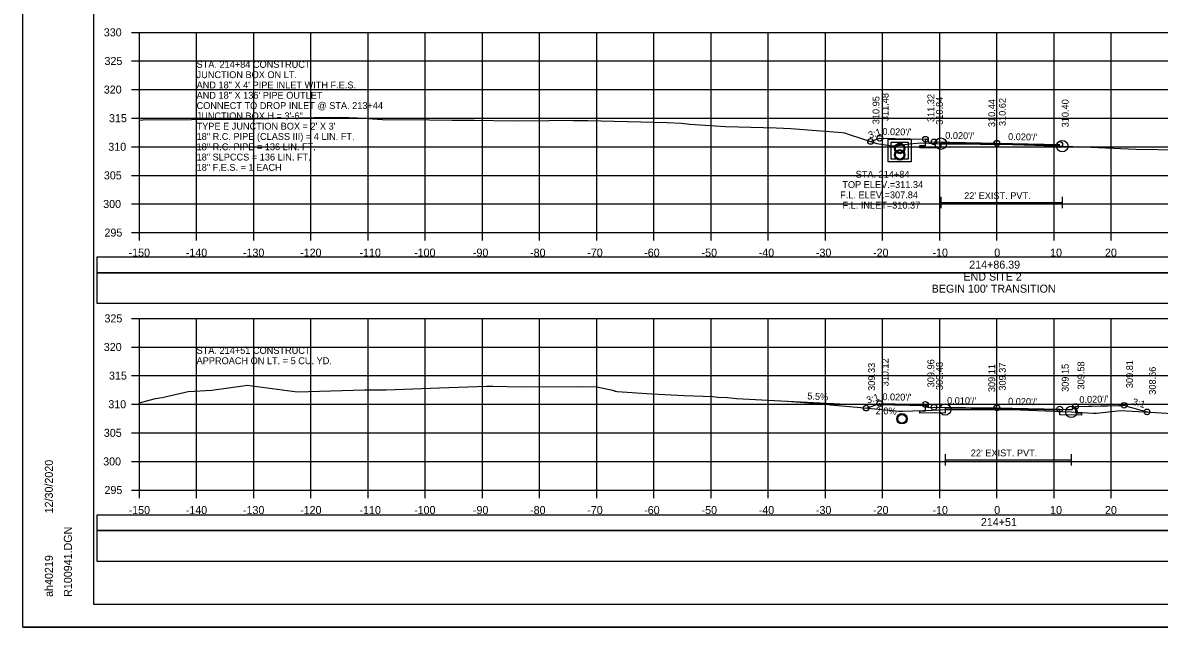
# Model space of a CAD drawing. Extents: x 1370538 to 1372872, y 376220 to 381127.
# Drawn here: x 1371538.2 to 1371737, y 379268 to 379373.6 of the extents above; entities that cross this region are included whole.
import ezdxf

# ---------------------------------------------------------------- set-up
doc = ezdxf.new("R2010")
doc.units = 0
for name, color, linetype in [('R_Border', 7, 'Continuous'), ('R_Border Notes', 7, 'Continuous'), ('R_Border PE', 7, 'Continuous'), ('R_Border Prem', 7, 'Continuous'), ('R_Dimension', 7, 'Continuous'), ('R_Fin Surface', 7, 'Continuous'), ('R_Grid', 7, 'Continuous'), ('R_No Plot', 7, 'Continuous'), ('R_Water', 7, 'Continuous'), ('R_Water Annot', 7, 'Continuous'), ('R_Xsect Elev', 7, 'Continuous'), ('R_Xsect Slope', 7, 'Continuous'), ('T_Detection Zones', 7, 'Continuous')]:
    doc.layers.add(name, color=color, linetype=linetype)

msp = doc.modelspace()

# ---------------------------------------------------------------- linework, layer by layer
at = {"layer": 'R_Border'}
for p, q in [((1371698.83, 379343.2), (1371698.83, 379341.2)), ((1371698.83, 379342.2), (1371720.07, 379342.2)), ((1371720.07, 379343.2), (1371720.07, 379341.2)), ((1371699.58, 379298.23), (1371699.58, 379296.23)), ((1371721.65, 379298.23), (1371721.65, 379296.23)), ((1371699.58, 379297.23), (1371721.65, 379297.23))]:
    msp.add_line(p, q, dxfattribs=at)
for points in [[(1371708.63, 379352.4), (1371698.83, 379352.59), (1371698.83, 379351.76), (1371697.63, 379351.79), (1371695.13, 379351.74), (1371695.13, 379352.15), (1371696.13, 379352.17), (1371696.13, 379353.27)], [(1371719.63, 379352.18), (1371708.63, 379352.4)], [(1371708.63, 379306.15), (1371699.58, 379306.24), (1371699.58, 379305.4), (1371697.63, 379305.42), (1371695.13, 379305.37), (1371695.13, 379305.79), (1371696.13, 379305.81), (1371696.13, 379306.9)], [(1371722.39, 379306.53), (1371722.39, 379305.47), (1371723.44, 379305.46), (1371723.44, 379305.04), (1371719.63, 379305.1), (1371719.63, 379305.09), (1371719.63, 379305.93), (1371708.63, 379306.15)]]:
    msp.add_lwpolyline(points, dxfattribs=at)
at = {"layer": 'R_Border Notes'}
for p, q in [((1371550.63, 379271.95), (1371550.63, 379477.41)), ((1371550.63, 379271.95), (1371550.63, 379271.95)), ((1371866.81, 379271.95), (1371550.63, 379271.95))]:
    msp.add_line(p, q, dxfattribs=at)
at = {"layer": 'R_Border Prem'}
for p, q in [((1371557.23, 379371.95), (1371558.63, 379371.95)), ((1371558.63, 379336.95), (1371558.63, 379371.95)), ((1371557.23, 379366.95), (1371558.63, 379366.95)), ((1371557.23, 379361.95), (1371558.63, 379361.95)), ((1371557.23, 379356.95), (1371558.63, 379356.95)), ((1371557.23, 379351.95), (1371558.63, 379351.95)), ((1371557.23, 379346.95), (1371558.63, 379346.95)), ((1371557.23, 379341.95), (1371558.63, 379341.95)), ((1371557.23, 379336.95), (1371558.63, 379336.95)), ((1371558.63, 379336.95), (1371858.63, 379336.95)), ((1371558.63, 379335.55), (1371558.63, 379336.95)), ((1371568.63, 379335.55), (1371568.63, 379336.95)), ((1371578.63, 379335.55), (1371578.63, 379336.95)), ((1371588.63, 379335.55), (1371588.63, 379336.95)), ((1371598.63, 379335.55), (1371598.63, 379336.95)), ((1371608.63, 379335.55), (1371608.63, 379336.95)), ((1371618.63, 379335.55), (1371618.63, 379336.95)), ((1371628.63, 379335.55), (1371628.63, 379336.95)), ((1371638.63, 379335.55), (1371638.63, 379336.95)), ((1371648.63, 379335.55), (1371648.63, 379336.95)), ((1371658.63, 379335.55), (1371658.63, 379336.95)), ((1371668.63, 379335.55), (1371668.63, 379336.95)), ((1371678.63, 379335.55), (1371678.63, 379336.95)), ((1371688.63, 379335.55), (1371688.63, 379336.95)), ((1371698.63, 379335.55), (1371698.63, 379336.95)), ((1371708.63, 379335.55), (1371708.63, 379336.95)), ((1371718.63, 379335.55), (1371718.63, 379336.95)), ((1371728.63, 379335.55), (1371728.63, 379336.95)), ((1371557.23, 379321.95), (1371558.63, 379321.95)), ((1371558.63, 379291.95), (1371558.63, 379321.95)), ((1371557.23, 379316.95), (1371558.63, 379316.95)), ((1371557.23, 379311.95), (1371558.63, 379311.95)), ((1371557.23, 379306.95), (1371558.63, 379306.95)), ((1371557.23, 379301.95), (1371558.63, 379301.95)), ((1371557.23, 379296.95), (1371558.63, 379296.95)), ((1371557.23, 379291.95), (1371558.63, 379291.95)), ((1371558.63, 379291.95), (1371858.63, 379291.95)), ((1371558.63, 379290.55), (1371558.63, 379291.95)), ((1371568.63, 379290.55), (1371568.63, 379291.95)), ((1371578.63, 379290.55), (1371578.63, 379291.95)), ((1371588.63, 379290.55), (1371588.63, 379291.95)), ((1371598.63, 379290.55), (1371598.63, 379291.95)), ((1371608.63, 379290.55), (1371608.63, 379291.95)), ((1371618.63, 379290.55), (1371618.63, 379291.95)), ((1371628.63, 379290.55), (1371628.63, 379291.95)), ((1371638.63, 379290.55), (1371638.63, 379291.95)), ((1371648.63, 379290.55), (1371648.63, 379291.95)), ((1371658.63, 379290.55), (1371658.63, 379291.95)), ((1371668.63, 379290.55), (1371668.63, 379291.95)), ((1371678.63, 379290.55), (1371678.63, 379291.95)), ((1371688.63, 379290.55), (1371688.63, 379291.95)), ((1371698.63, 379290.55), (1371698.63, 379291.95)), ((1371708.63, 379290.55), (1371708.63, 379291.95)), ((1371718.63, 379290.55), (1371718.63, 379291.95)), ((1371728.63, 379290.55), (1371728.63, 379291.95))]:
    msp.add_line(p, q, dxfattribs=at)
at = {"layer": 'R_Dimension'}
for points in [[(1371558.63, 379356.63), (1371559.2, 379356.68), (1371576.28, 379356.8), (1371591.7, 379357.11), (1371593.41, 379357.09), (1371593.74, 379357.1), (1371596.76, 379357), (1371601.14, 379356.7), (1371609.37, 379356.66), (1371613.36, 379356.62), (1371614.72, 379356.6), (1371617.21, 379356.58), (1371624.03, 379356.46), (1371630.23, 379356.56), (1371633.97, 379356.59), (1371634.57, 379356.56), (1371637.1, 379356.52), (1371650.97, 379356.19), (1371653.48, 379356.09), (1371654.92, 379355.91), (1371661.14, 379355.47), (1371670.02, 379355.24), (1371672.58, 379355.16), (1371681.55, 379354.42), (1371681.97, 379354.39), (1371682.61, 379354.16), (1371687.64, 379352.53), (1371689.88, 379352.18), (1371690.97, 379352.11), (1371693.35, 379352.48), (1371695.32, 379352.61), (1371696.77, 379352.57), (1371698.83, 379352.49), (1371705.79, 379352.42), (1371709.49, 379352.38), (1371715.27, 379352.21), (1371720.07, 379352.05), (1371723.79, 379351.96), (1371732.91, 379351.55), (1371740.74, 379351.41)], [(1371558.63, 379307.21), (1371560.35, 379307.63), (1371561.44, 379307.97), (1371562.62, 379308.1), (1371567.16, 379309.15), (1371571.28, 379309.41), (1371576.7, 379310.18), (1371577.48, 379310.28), (1371586.22, 379309.09), (1371598.03, 379309.45), (1371601.81, 379309.45), (1371611.13, 379309.81), (1371619.33, 379310.08), (1371620.46, 379310.09), (1371625.51, 379310), (1371635.48, 379310.07), (1371638.62, 379309.96), (1371641.68, 379309.32), (1371641.88, 379309.21), (1371642.19, 379309.17), (1371648.29, 379308.77), (1371653.94, 379308.5), (1371658.95, 379308.28), (1371659.81, 379308.21), (1371661.48, 379308.1), (1371663.1, 379307.96), (1371671.95, 379307.5), (1371675.74, 379307.17), (1371678.88, 379306.93), (1371679.26, 379306.89), (1371679.55, 379306.87), (1371684.81, 379306.37), (1371691.55, 379305.74), (1371692.1, 379305.75), (1371695.75, 379305.87), (1371698.74, 379305.96), (1371699.58, 379306.01), (1371710.74, 379306.04), (1371710.95, 379306.03), (1371711.18, 379306.03), (1371721.65, 379305.62), (1371725.47, 379305.39), (1371725.85, 379305.38), (1371726.07, 379305.4), (1371730.26, 379305.84), (1371735.39, 379305.58), (1371740.26, 379305.27)]]:
    msp.add_lwpolyline(points, dxfattribs=at)
at = {"layer": 'R_Fin Surface'}
for points in [[(1371686.53, 379352.89), (1371688.13, 379353.43), (1371696.13, 379353.27), (1371696.63, 379353.27), (1371696.63, 379352.77), (1371697.63, 379352.79), (1371708.63, 379352.57)], [(1371708.63, 379352.57), (1371719.63, 379352.35)], [(1371685.76, 379306.28), (1371688.13, 379307.06), (1371696.13, 379306.9), (1371696.63, 379306.9), (1371696.63, 379306.4), (1371697.63, 379306.42), (1371708.63, 379306.32)], [(1371708.63, 379306.32), (1371719.63, 379306.1), (1371720.83, 379306.04), (1371721.86, 379306.02), (1371721.87, 379306.02), (1371721.87, 379306.02), (1371721.87, 379306.52), (1371721.87, 379306.52), (1371721.87, 379306.52), (1371722.39, 379306.53), (1371724.61, 379306.58), (1371725.25, 379306.6), (1371726.83, 379306.64), (1371727.99, 379306.68), (1371729.94, 379306.73), (1371730.25, 379306.74), (1371730.9, 379306.76), (1371731.24, 379306.66), (1371731.32, 379306.63), (1371731.95, 379306.45), (1371732.15, 379306.39), (1371732.99, 379306.15), (1371733.77, 379305.92), (1371734.09, 379305.83), (1371734.89, 379305.6)]]:
    msp.add_lwpolyline(points, dxfattribs=at)
at = {"layer": 'R_Grid'}
for p, q in [((1371558.63, 379371.95), (1371858.63, 379371.95)), ((1371558.63, 379336.95), (1371558.63, 379371.95)), ((1371558.63, 379371.95), (1371858.63, 379371.95)), ((1371558.63, 379336.95), (1371558.63, 379371.95)), ((1371568.63, 379336.95), (1371568.63, 379371.95)), ((1371568.63, 379336.95), (1371568.63, 379371.95)), ((1371578.63, 379336.95), (1371578.63, 379371.95)), ((1371578.63, 379336.95), (1371578.63, 379371.95)), ((1371588.63, 379336.95), (1371588.63, 379371.95)), ((1371588.63, 379336.95), (1371588.63, 379371.95)), ((1371598.63, 379336.95), (1371598.63, 379371.95)), ((1371598.63, 379336.95), (1371598.63, 379371.95)), ((1371608.63, 379336.95), (1371608.63, 379371.95)), ((1371608.63, 379336.95), (1371608.63, 379371.95)), ((1371618.63, 379336.95), (1371618.63, 379371.95)), ((1371618.63, 379336.95), (1371618.63, 379371.95)), ((1371628.63, 379336.95), (1371628.63, 379371.95)), ((1371628.63, 379336.95), (1371628.63, 379371.95)), ((1371638.63, 379336.95), (1371638.63, 379371.95)), ((1371638.63, 379336.95), (1371638.63, 379371.95)), ((1371648.63, 379336.95), (1371648.63, 379371.95)), ((1371648.63, 379336.95), (1371648.63, 379371.95)), ((1371658.63, 379336.95), (1371658.63, 379371.95)), ((1371658.63, 379336.95), (1371658.63, 379371.95)), ((1371668.63, 379336.95), (1371668.63, 379371.95)), ((1371668.63, 379336.95), (1371668.63, 379371.95)), ((1371678.63, 379336.95), (1371678.63, 379371.95)), ((1371678.63, 379336.95), (1371678.63, 379371.95)), ((1371688.63, 379336.95), (1371688.63, 379371.95)), ((1371688.63, 379336.95), (1371688.63, 379371.95)), ((1371698.63, 379336.95), (1371698.63, 379371.95)), ((1371698.63, 379336.95), (1371698.63, 379371.95)), ((1371708.63, 379336.95), (1371708.63, 379371.95)), ((1371708.63, 379336.95), (1371708.63, 379371.95)), ((1371718.63, 379336.95), (1371718.63, 379371.95)), ((1371718.63, 379336.95), (1371718.63, 379371.95)), ((1371728.63, 379336.95), (1371728.63, 379371.95)), ((1371728.63, 379336.95), (1371728.63, 379371.95)), ((1371558.63, 379366.95), (1371858.63, 379366.95)), ((1371558.63, 379366.95), (1371858.63, 379366.95)), ((1371558.63, 379361.95), (1371858.63, 379361.95)), ((1371558.63, 379361.95), (1371858.63, 379361.95)), ((1371558.63, 379356.95), (1371858.63, 379356.95)), ((1371558.63, 379356.95), (1371858.63, 379356.95)), ((1371558.63, 379351.95), (1371858.63, 379351.95)), ((1371558.63, 379351.95), (1371858.63, 379351.95)), ((1371558.63, 379346.95), (1371858.63, 379346.95)), ((1371558.63, 379346.95), (1371858.63, 379346.95)), ((1371558.63, 379341.95), (1371858.63, 379341.95)), ((1371558.63, 379341.95), (1371858.63, 379341.95)), ((1371558.63, 379336.95), (1371858.63, 379336.95)), ((1371558.63, 379336.95), (1371858.63, 379336.95)), ((1371558.63, 379321.95), (1371858.63, 379321.95)), ((1371558.63, 379291.95), (1371558.63, 379321.95)), ((1371568.63, 379291.95), (1371568.63, 379321.95)), ((1371578.63, 379291.95), (1371578.63, 379321.95)), ((1371588.63, 379291.95), (1371588.63, 379321.95)), ((1371598.63, 379291.95), (1371598.63, 379321.95)), ((1371608.63, 379291.95), (1371608.63, 379321.95)), ((1371618.63, 379291.95), (1371618.63, 379321.95)), ((1371628.63, 379291.95), (1371628.63, 379321.95)), ((1371638.63, 379291.95), (1371638.63, 379321.95)), ((1371648.63, 379291.95), (1371648.63, 379321.95)), ((1371658.63, 379291.95), (1371658.63, 379321.95)), ((1371668.63, 379291.95), (1371668.63, 379321.95)), ((1371678.63, 379291.95), (1371678.63, 379321.95)), ((1371688.63, 379291.95), (1371688.63, 379321.95)), ((1371698.63, 379291.95), (1371698.63, 379321.95)), ((1371708.63, 379291.95), (1371708.63, 379321.95)), ((1371718.63, 379291.95), (1371718.63, 379321.95)), ((1371728.63, 379291.95), (1371728.63, 379321.95)), ((1371558.63, 379316.95), (1371858.63, 379316.95)), ((1371558.63, 379311.95), (1371858.63, 379311.95)), ((1371558.63, 379306.95), (1371858.63, 379306.95)), ((1371558.63, 379301.95), (1371858.63, 379301.95)), ((1371558.63, 379296.95), (1371858.63, 379296.95)), ((1371558.63, 379291.95), (1371858.63, 379291.95))]:
    msp.add_line(p, q, dxfattribs=at)
at = {"layer": 'R_No Plot'}
msp.add_line((1371538.23, 379267.97), (1371871.56, 379267.97), dxfattribs=at)
for points in [[(1371538.22, 379481.3), (1371871.56, 379481.3), (1371871.56, 379267.96), (1371538.22, 379267.96)], [(1371784.55, 379477.41), (1371784.55, 379467.53), (1371820.28, 379467.53), (1371820.28, 379464.61), (1371843.48, 379464.61), (1371843.48, 379440.27), (1371866.81, 379440.27), (1371866.81, 379271.95), (1371550.63, 379271.95), (1371550.63, 379477.41)]]:
    msp.add_lwpolyline(points, close=True, dxfattribs=at)
for centre, radius in [((1371686.53, 379352.89), 0.5), ((1371688.13, 379353.43), 0.5), ((1371696.13, 379353.27), 0.5), ((1371697.63, 379352.79), 0.5), ((1371698.83, 379352.49), 1), ((1371691.63, 379351.66), 0.917), ((1371691.63, 379350.54), 0.917), ((1371708.63, 379352.57), 0.5), ((1371708.63, 379352.57), 0.5), ((1371720.07, 379352.05), 1), ((1371719.63, 379352.35), 0.5), ((1371688.13, 379307.06), 0.5), ((1371685.76, 379306.28), 0.5), ((1371696.13, 379306.9), 0.5), ((1371697.63, 379306.42), 0.5), ((1371699.58, 379306.01), 1), ((1371708.63, 379306.32), 0.5), ((1371708.63, 379306.32), 0.5), ((1371719.63, 379306.1), 0.5), ((1371721.65, 379305.62), 1), ((1371722.39, 379306.53), 0.5), ((1371730.9, 379306.76), 0.5), ((1371734.89, 379305.6), 0.5), ((1371692.03, 379304.41), 0.917)]:
    msp.add_circle(centre, radius, dxfattribs=at)
at = {"layer": 'R_Water'}
for p, q in [((1371672.01, 379307.5), (1371682.34, 379306.93)), ((1371696.13, 379306.65), (1371682.34, 379306.93)), ((1371696.63, 379306.4), (1371696.13, 379306.65))]:
    msp.add_line(p, q, dxfattribs=at)
for points in [[(1371691.63, 379353.28), (1371693.63, 379353.28), (1371693.63, 379349.29), (1371691.63, 379349.29), (1371689.63, 379349.29), (1371689.63, 379353.28)], [(1371691.63, 379352.78), (1371693.13, 379352.78), (1371693.13, 379349.79), (1371691.63, 379349.79), (1371690.13, 379349.79), (1371690.13, 379352.78)], [(1371551.2, 379324.62), (1371866.33, 379324.62), (1371866.33, 379329.94), (1371551.2, 379329.94)], [(1371551.2, 379279.53), (1371866.33, 379279.53), (1371866.33, 379284.85), (1371551.2, 379284.85)]]:
    msp.add_lwpolyline(points, close=True, dxfattribs=at)
for centre in [(1371691.63, 379351.66), (1371691.63, 379350.54), (1371692.03, 379304.41)]:
    msp.add_circle(centre, 0.75, dxfattribs=at)
at = {"layer": 'R_Xsect Elev'}
for p, q in [((1371708.63, 379352.39), (1371708.63, 379362.39)), ((1371708.63, 379306.06), (1371708.63, 379316.06))]:
    msp.add_line(p, q, dxfattribs=at)
at = {"layer": 'T_Detection Zones'}
for points in [[(1371551.2, 379329.94), (1371866.33, 379329.94), (1371866.33, 379332.65), (1371551.2, 379332.65)], [(1371551.2, 379284.85), (1371866.33, 379284.85), (1371866.33, 379287.56), (1371551.2, 379287.56)]]:
    msp.add_lwpolyline(points, close=True, dxfattribs=at)

# ---------------------------------------------------------------- texts
at = {"layer": 'R_Border Notes'}
for s, p in [('12/30/2020', (1371543.49, 379287.87)), ('R100941.DGN', (1371546.82, 379273.27)), ('ah40219', (1371543.49, 379273.27))]:
    msp.add_text(s, height=1.4, rotation=90, dxfattribs=at).set_placement(p)
at = {"layer": 'R_Border PE'}
for s, p in [('330', (1371552.4, 379371.25)), ('325', (1371552.52, 379366.25)), ('320', (1371552.4, 379361.25)), ('315', (1371553.31, 379356.25)), ('310', (1371553.19, 379351.25)), ('305', (1371552.41, 379346.25)), ('300', (1371552.29, 379341.25)), ('295', (1371552.52, 379336.25)), ('-150', (1371556.74, 379332.75)), ('-140', (1371566.74, 379332.75)), ('-130', (1371576.74, 379332.75)), ('-120', (1371586.74, 379332.75)), ('-110', (1371597.13, 379332.75)), ('-100', (1371606.68, 379332.75)), ('-90', (1371616.97, 379332.75)), ('-80', (1371626.97, 379332.75)), ('-70', (1371636.97, 379332.75)), ('-60', (1371646.93, 379332.75)), ('-50', (1371656.97, 379332.75)), ('-40', (1371666.97, 379332.75)), ('-30', (1371676.97, 379332.75)), ('-20', (1371686.97, 379332.75)), ('-10', (1371697.36, 379332.75)), ('0', (1371708.17, 379332.75)), ('10', (1371717.94, 379332.75)), ('20', (1371727.54, 379332.75)), ('214+86.39', (1371703.79, 379330.65)), ('END SITE 2', (1371702.78, 379328.55)), ("BEGIN 100' TRANSITION", (1371697.22, 379326.45)), ('325', (1371552.52, 379321.25)), ('320', (1371552.4, 379316.25)), ('315', (1371553.31, 379311.25)), ('310', (1371553.19, 379306.25)), ('305', (1371552.41, 379301.25)), ('300', (1371552.29, 379296.25)), ('295', (1371552.52, 379291.25)), ('-150', (1371556.74, 379287.75)), ('-140', (1371566.74, 379287.75)), ('-130', (1371576.74, 379287.75)), ('-120', (1371586.74, 379287.75)), ('-110', (1371597.13, 379287.75)), ('-100', (1371606.68, 379287.75)), ('-90', (1371616.97, 379287.75)), ('-80', (1371626.97, 379287.75)), ('-70', (1371636.97, 379287.75)), ('-60', (1371646.93, 379287.75)), ('-50', (1371656.97, 379287.75)), ('-40', (1371666.97, 379287.75)), ('-30', (1371676.97, 379287.75)), ('-20', (1371686.97, 379287.75)), ('-10', (1371697.36, 379287.75)), ('0', (1371708.17, 379287.75)), ('10', (1371717.94, 379287.75)), ('20', (1371727.54, 379287.75)), ('214+51', (1371705.83, 379285.65))]:
    msp.add_text(s, height=1.4, dxfattribs=at).set_placement(p)
at = {"layer": 'R_Water'}
for p in [(1371702.9, 379342.8), (1371704.07, 379297.83)]:
    msp.add_text("22' EXIST. PVT.", height=1.2, dxfattribs=at).set_placement(p)
at = {"layer": 'R_Water Annot'}
for s, p in [('STA. 214+84 CONSTRUCT', (1371568.63, 379365.75)), ('AND 18" X 4\' PIPE INLET WITH F.E.S.', (1371568.63, 379362.15)), ('JUNCTION BOX ON LT.', (1371568.63, 379363.95)), ('AND 18" X 136\' PIPE OUTLET', (1371568.63, 379360.35)), ('CONNECT TO DROP INLET @ STA. 213+44', (1371568.63, 379358.55)), ('JUNCTION BOX H = 3\'-6"', (1371568.63, 379356.75)), ("TYPE E JUNCTION BOX = 2' X 3'", (1371568.63, 379354.95)), ('18" R.C. PIPE (CLASS III) = 4 LIN. FT.', (1371568.63, 379353.15)), ('18" R.C. PIPE = 136 LIN. FT.', (1371568.63, 379351.35)), ('18" SLPCCS = 136 LIN. FT.', (1371568.63, 379349.55)), ('18" F.E.S. = 1 EACH', (1371568.63, 379347.75)), ('STA. 214+84', (1371683.93, 379346.54)), ('TOP ELEV.=311.34', (1371681.59, 379344.74)), ('F.L. ELEV.=307.84', (1371681.22, 379342.94)), ('F.L. INLET=310.37', (1371681.62, 379341.14)), ('STA. 214+51 CONSTRUCT', (1371568.63, 379315.75)), ('APPROACH ON LT. = 5 CU. YD.', (1371568.63, 379313.95))]:
    msp.add_text(s, height=1.2, dxfattribs=at).set_placement(p)
at = {"layer": 'R_Xsect Elev'}
for s, rotation, p in [('311.48', 90, (1371689.68, 379356.43)), ('310.95', 90, (1371688.08, 379355.89)), ('311.32', 90, (1371697.68, 379356.27)), ('310.84', 90, (1371699.18, 379355.79)), ('310.44', 90, (1371708.33, 379355.39)), ('310.62', 90, (1371710.18, 379355.57)), ('310.40', 90, (1371721.18, 379355.35)), ('309.33', 90, (1371687.31, 379309.28)), ('310.12', 90, (1371689.68, 379310.06)), ('309.96', 90, (1371697.68, 379309.9)), ('309.48', 90, (1371699.18, 379309.42)), ('309.11', 90, (1371708.33, 379309.06)), ('309.37', 90, (1371710.18, 379309.32)), ('309.37', 90, (1371710.18, 379309.32)), ('309.15', 90, (1371721.18, 379309.1)), ('309.58', 90, (1371723.94, 379309.53)), ('309.81', 90, (1371732.45, 379309.76)), ('308.66', 90, (1371736.44, 379308.6)), ('5.5%', 356.8519, (1371675.44, 379307.81)), ('2.0%', 358.8542, (1371687.42, 379305.21))]:
    msp.add_text(s, height=1.2, rotation=rotation, dxfattribs=at).set_placement(p)
at = {"layer": 'R_Xsect Slope'}
for s, rotation, p in [('3:1', 18.4349, (1371686.38, 379353.37)), ("0.020'/'", 358.8542, (1371688.58, 379354.02)), ("0.020'/'", 358.8542, (1371699.58, 379353.35)), ("0.020'/'", 358.8542, (1371710.58, 379353.13)), ('3:1', 18.4349, (1371686.04, 379307.03)), ("0.020'/'", 358.8542, (1371688.58, 379307.66)), ("0.010'/'", 359.4381, (1371699.91, 379307)), ("0.020'/'", 358.8542, (1371710.58, 379306.88)), ("0.020'/'", 1.5561, (1371723.07, 379307.15)), ('3:1', 343.8903, (1371732.23, 379306.89))]:
    msp.add_text(s, height=1.2, rotation=rotation, dxfattribs=at).set_placement(p)

doc.saveas('drawing.dxf')
